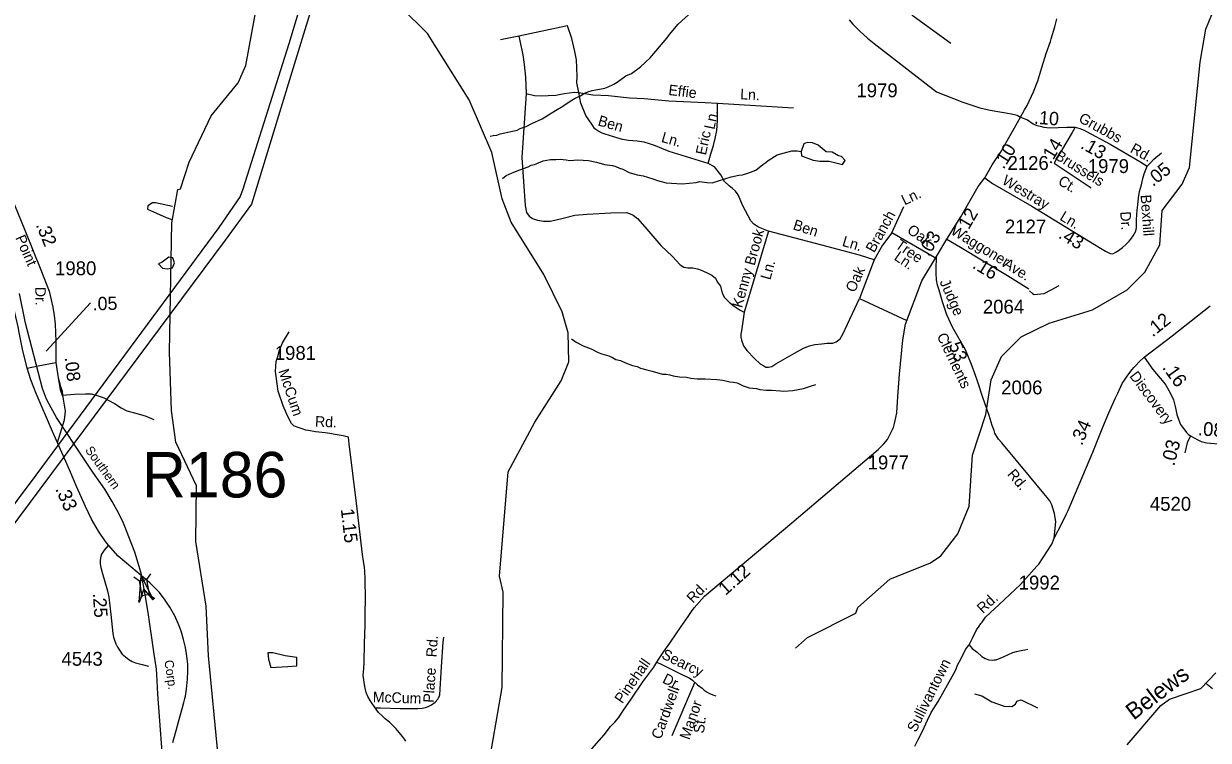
# Model space of a CAD drawing. Extents: x 1547597 to 1699558, y 810033 to 920809.
# Drawn here: x 1655923 to 1666605, y 890203 to 896662 of the extents above; entities that cross this region are included whole.
import ezdxf

# ---------------------------------------------------------------- set-up
doc = ezdxf.new("R2010")
doc.units = 0
for name, color, linetype in [('Exist Hydrographic Creek Single Shore', 7, 'Continuous'), ('Exist Hydrographic Misc Water Feature', 7, 'Continuous'), ('Exist Railroad Mainline', 7, 'Continuous'), ('Exist Railroad Mainline Label', 7, 'Continuous'), ('Exist Road Non-System Type 51', 7, 'Continuous'), ('Exist Road Non-System Type 51 Label', 7, 'Continuous'), ('Exist Road Primary US Attributed', 7, 'Continuous'), ('Exist Road Primary US Mileage Hundredths English Label', 7, 'Continuous'), ('Exist Road Primary US Structure RailRoad Attributed CELL', 7, 'Continuous'), ('Exist Road Primary US Structure RailRoad CELL', 7, 'Continuous'), ('Exist Road Primary US Structure RailRoad Number Label', 7, 'Continuous'), ('Exist Road Secondary Mileage Hundredths English Label', 7, 'Continuous'), ('Exist Road Secondary Type 51 Attributed', 7, 'Continuous'), ('Exist Road Secondary Type 51 Label', 7, 'Continuous'), ('Exist Road Secondary Type 51 Number Label', 7, 'Continuous'), ('Exist Utilities Electrical Transmission Line', 7, 'Continuous'), ('Old_Level_32', 7, 'Continuous')]:
    doc.layers.add(name, color=color, linetype=linetype)

msp = doc.modelspace()

# ---------------------------------------------------------------- linework, layer by layer
at = {"layer": 'Exist Hydrographic Creek Single Shore'}
for points in [[(1664282, 896483), (1663943, 896730), (1663786, 896881), (1663722, 897040), (1663734, 897374), (1663661, 897510), (1663439, 897804), (1663374, 897936), (1663238, 898389), (1662814, 899228), (1662683, 899437), (1662000, 900147), (1661812, 900489), (1661658, 900801), (1661453, 901110), (1661322, 901362), (1661219, 901755), (1661224, 902231), (1661337, 902531), (1661524, 902904), (1661553, 903219), (1661522, 903430)], [(1662883, 891033), (1662992, 891129), (1663428, 891350), (1663446, 891399), (1663732, 891656), (1664101, 891802), (1664193, 891866), (1664346, 892063), (1664449, 892314), (1664479, 892773), (1664600, 893138), (1664646, 893452), (1664740, 893661), (1664917, 893841), (1665169, 893964), (1665562, 894084), (1665873, 894264), (1666033, 894422), (1666169, 894669), (1666190, 894977), (1666368, 895216), (1666436, 895366), (1666531, 896316), (1666584, 896614), (1666799, 897144)], [(1658402, 888652), (1658155, 888880), (1657910, 889283), (1657677, 890062), (1657588, 890963), (1657568, 891413), (1657475, 891996), (1657481, 892498), (1657294, 892890), (1657256, 893176), (1657237, 893702), (1657260, 894866), (1657313, 895167), (1657338, 895174), (1657416, 895415), (1657613, 895831), (1657858, 896128), (1657927, 896284), (1658034, 896876)], [(1660016, 889748), (1660128, 890055), (1660236, 890680), (1660246, 891539), (1660214, 891681), (1660292, 892622), (1660531, 893070), (1660769, 893443), (1660838, 893615), (1660833, 893875), (1660777, 894066), (1660614, 894401), (1660319, 894873), (1660238, 895082), (1660143, 895500), (1659941, 895977), (1659564, 896573), (1659325, 896811)], [(1665873, 890161), (1666178, 890516), (1666254, 890574), (1666538, 890669), (1666673, 890811)]]:
    msp.add_lwpolyline(points, dxfattribs=at)
at = {"layer": 'Exist Hydrographic Misc Water Feature'}
for points in [[(1660128, 895649), (1660156, 895653), (1660188, 895658), (1660218, 895668), (1660373, 895701), (1660401, 895717), (1660453, 895734), (1660504, 895763), (1660598, 895803), (1660631, 895825), (1660717, 895881), (1660784, 895918), (1660851, 895963), (1660897, 895990), (1660944, 896011), (1660974, 896033), (1661010, 896048), (1661050, 896060), (1661163, 896082), (1661193, 896093), (1661243, 896116), (1661275, 896136), (1661354, 896192), (1661403, 896214), (1661486, 896272), (1661571, 896355), (1661624, 896414), (1661722, 896532), (1661746, 896564), (1661824, 896658), (1661980, 896800)], [(1662933, 895509), (1662938, 895470), (1663041, 895433), (1663101, 895422), (1663186, 895422), (1663307, 895392), (1663329, 895428), (1663297, 895466), (1663269, 895472), (1663214, 895503), (1663158, 895506), (1663086, 895566), (1663036, 895588), (1662989, 895590), (1662957, 895579), (1662933, 895509)], [(1660240, 895266), (1660274, 895293), (1660302, 895306), (1660359, 895329), (1660397, 895345), (1660471, 895371), (1660499, 895387), (1660528, 895394), (1660608, 895427), (1660672, 895438), (1660720, 895437), (1660760, 895441), (1660816, 895436), (1660848, 895429), (1660920, 895434), (1661016, 895430), (1661088, 895415), (1661159, 895394), (1661231, 895385), (1661263, 895376), (1661295, 895361), (1661327, 895351), (1661382, 895322), (1661454, 895301), (1661510, 895292), (1661549, 895279), (1661605, 895262), (1661637, 895248), (1661716, 895228), (1661860, 895220), (1661988, 895232), (1662021, 895239), (1662084, 895230), (1662132, 895229), (1662187, 895246), (1662301, 895282), (1662371, 895297), (1662405, 895300), (1662454, 895316), (1662526, 895342), (1662587, 895393), (1662615, 895411), (1662635, 895429), (1662716, 895479), (1662849, 895515), (1662897, 895516), (1662933, 895509)], [(1657265, 895014), (1657111, 895046), (1657085, 895046), (1657042, 895019), (1657040, 894990), (1657121, 894954), (1657209, 894915), (1657258, 894898)], [(1657232, 894558), (1657171, 894514), (1657138, 894497), (1657174, 894458), (1657220, 894452)], [(1657220, 894452), (1657264, 894461), (1657282, 894506), (1657269, 894551), (1657232, 894558)], [(1660863, 893821), (1660905, 893790), (1660969, 893757), (1661040, 893730), (1661104, 893697), (1661136, 893686), (1661199, 893667), (1661231, 893653), (1661263, 893636), (1661303, 893625), (1661350, 893605), (1661414, 893580), (1661454, 893571), (1661485, 893558), (1661541, 893543), (1661589, 893531), (1661684, 893503), (1661716, 893502), (1661748, 893496), (1661780, 893489), (1661836, 893480), (1661900, 893475), (1661940, 893467), (1661996, 893460), (1662068, 893460), (1662172, 893455), (1662227, 893450), (1662291, 893433), (1662323, 893432), (1662355, 893424), (1662387, 893411), (1662410, 893397), (1662466, 893380), (1662530, 893375), (1662562, 893366), (1662618, 893359), (1662666, 893360), (1662746, 893353), (1662778, 893350), (1662858, 893355), (1662954, 893375), (1663018, 893394), (1663067, 893411)], [(1658306, 890867), (1658387, 890875), (1658385, 890949), (1658281, 890963), (1658168, 890990), (1658125, 890992), (1658129, 890933), (1658150, 890859), (1658306, 890867)], [(1666583, 890719), (1666643, 890671)]]:
    msp.add_lwpolyline(points, dxfattribs=at)
at = {"layer": 'Exist Railroad Mainline'}
msp.add_lwpolyline([(1657189, 889856), (1657132, 890618), (1657123, 890800), (1657119, 890845), (1657117, 890864), (1657100, 890980), (1657044, 891356), (1657012, 891550), (1656981, 891709), (1656926, 891899), (1656822, 892160), (1656780, 892247), (1656722, 892355), (1656655, 892467), (1656547, 892621), (1656401, 892836), (1656290, 893003), (1656219, 893111), (1656170, 893199), (1656130, 893279), (1656092, 893374), (1655940, 893963), (1655886, 894231)], dxfattribs=at)
at = {"layer": 'Exist Road Non-System Type 51'}
for points in [[(1660827, 896644), (1660389, 896551)], [(1660928, 896042), (1660910, 896129), (1660914, 896187), (1660910, 896264), (1660907, 896336), (1660893, 896412), (1660865, 896530), (1660827, 896644)], [(1660389, 896551), (1660223, 896516)], [(1660389, 896551), (1660423, 896381), (1660437, 896295), (1660447, 896181), (1660454, 896032)], [(1660454, 896032), (1660416, 895456), (1660445, 895022), (1660458, 894960), (1660482, 894927), (1660511, 894906), (1660557, 894890), (1660611, 894882), (1660673, 894882), (1660788, 894910), (1660892, 894935), (1661003, 894944), (1661218, 894956), (1661358, 894960), (1661387, 894952), (1661420, 894935), (1661458, 894906), (1661524, 894832), (1661668, 894662), (1661772, 894563), (1661842, 894489), (1661875, 894468), (1661912, 894460), (1661957, 894460), (1661999, 894452), (1662032, 894439), (1662081, 894419), (1662127, 894394), (1662160, 894369), (1662176, 894336), (1662205, 894295), (1662222, 894232), (1662242, 894195), (1662288, 894150), (1662329, 894117), (1662383, 894080), (1662421, 894061)], [(1660454, 896032), (1660530, 896015), (1660592, 896011), (1660651, 896015), (1660720, 896018), (1660796, 896032), (1660886, 896046), (1660928, 896042)], [(1662094, 895402), (1661743, 895510), (1661678, 895537), (1661619, 895562), (1661567, 895579), (1661519, 895593), (1661456, 895603), (1661377, 895610), (1661322, 895617), (1661232, 895645), (1661138, 895676), (1661100, 895696), (1661073, 895714), (1661045, 895755), (1660993, 895835), (1660948, 895945), (1660928, 896042)], [(1660928, 896042), (1661055, 896021), (1661197, 896015), (1661387, 895994), (1661519, 895987), (1661740, 895966), (1662068, 895952), (1662179, 895945)], [(1662094, 895402), (1662120, 895489), (1662144, 895565), (1662158, 895627), (1662172, 895700), (1662179, 895790), (1662179, 895945)], [(1662179, 895945), (1662863, 895904)], [(1662640, 894793), (1662548, 894828), (1662506, 894854), (1662480, 894884), (1662409, 895020), (1662365, 895120), (1662342, 895153), (1662313, 895176), (1662285, 895200), (1662241, 895240), (1662209, 895300), (1662153, 895372), (1662094, 895402)], [(1663752, 894777), (1663860, 895013)], [(1662640, 894793), (1662421, 894061)], [(1663592, 894533), (1663460, 894577), (1663120, 894665), (1662640, 894793)], [(1663752, 894777), (1663668, 894665), (1663592, 894533)], [(1664157, 894543), (1663752, 894777)], [(1663592, 894533), (1663460, 894185)], [(1664992, 894253), (1665019, 894230), (1665035, 894220), (1665124, 894231), (1665189, 894264), (1665259, 894301)], [(1662421, 894061), (1662405, 893957), (1662397, 893893), (1662389, 893865), (1662389, 893837), (1662397, 893809), (1662413, 893757), (1662445, 893717), (1662512, 893645), (1662564, 893597), (1662596, 893577), (1662616, 893565), (1662640, 893565), (1662668, 893573), (1662704, 893597), (1662872, 893693), (1662956, 893737), (1663008, 893757), (1663056, 893769), (1663120, 893777), (1663168, 893781), (1663220, 893781), (1663248, 893793), (1663284, 893821), (1663308, 893865), (1663460, 894185)], [(1663460, 894185), (1663886, 893986)], [(1656235, 893469), (1656239, 893450), (1656256, 893391), (1656269, 893349), (1656274, 893315), (1656285, 893241), (1656297, 893170), (1656289, 893087), (1656225, 892885)], [(1656274, 893315), (1656382, 893323), (1656481, 893326), (1656530, 893326), (1656576, 893314), (1656632, 893296), (1656646, 893289), (1656691, 893267), (1656743, 893240), (1656802, 893201), (1656854, 893174), (1656922, 893156), (1657018, 893126), (1657095, 893093)], [(1659092, 890496), (1659141, 890496), (1659319, 890490), (1659477, 890491), (1659517, 890494), (1659545, 890500), (1659563, 890506), (1659599, 890524), (1659633, 890547), (1659656, 890573), (1659664, 890587), (1659668, 890596), (1659674, 890613), (1659690, 890865), (1659705, 891088), (1659711, 891132)], [(1664447, 891062), (1664476, 891030), (1664520, 890996), (1664562, 890959), (1664592, 890941), (1664625, 890929), (1664655, 890926), (1664674, 890927), (1664692, 890929), (1664727, 890942), (1664764, 890957), (1664802, 890975), (1664842, 890993), (1664874, 891004), (1664898, 891010), (1664950, 891019), (1664976, 891023)], [(1661632, 890908), (1661670, 890889), (1661857, 890797), (1661903, 890775), (1661925, 890765), (1661954, 890745), (1662000, 890704), (1662040, 890672), (1662058, 890655), (1662085, 890637), (1662107, 890625), (1662147, 890611), (1662165, 890605)], [(1661771, 890246), (1661976, 890723)], [(1664497, 890622), (1664564, 890605), (1664653, 890550), (1664765, 890511), (1664832, 890508), (1664865, 890530), (1664879, 890555), (1664918, 890569), (1665066, 890497)]]:
    msp.add_lwpolyline(points, dxfattribs=at)
at = {"layer": 'Exist Road Primary US Attributed'}
for points in [[(1655955, 893557), (1655913, 893729), (1655882, 893880), (1655872, 893930), (1655853, 894021), (1655826, 894138), (1655805, 894244), (1655770, 894403), (1655739, 894527), (1655727, 894564), (1655701, 894640), (1655673, 894716), (1655640, 894791), (1655607, 894858), (1655536, 895003), (1655466, 895144)], [(1656688, 891963), (1656662, 891994), (1656596, 892089), (1656535, 892195), (1656480, 892311), (1656403, 892485), (1656335, 892640), (1656302, 892715), (1656182, 892986), (1656035, 893329), (1655988, 893451), (1655955, 893557)], [(1657267, 890184), (1657278, 890215), (1657299, 890291), (1657318, 890368), (1657354, 890499), (1657368, 890543), (1657377, 890580), (1657382, 890601), (1657392, 890664), (1657401, 890755), (1657402, 890827), (1657402, 890888), (1657396, 890937), (1657391, 890982), (1657382, 891039), (1657365, 891111), (1657343, 891186), (1657325, 891236), (1657285, 891326), (1657242, 891403), (1657200, 891466), (1657147, 891535), (1657106, 891578), (1657061, 891623), (1656776, 891862), (1656688, 891963)]]:
    msp.add_lwpolyline(points, dxfattribs=at)
at = {"layer": 'Exist Road Primary US Structure RailRoad Attributed CELL'}
msp.add_lwpolyline([(1656965, 891445), (1656983, 891688), (1657089, 891469), (1657006, 891569)], close=True, dxfattribs=at)
at = {"layer": 'Exist Road Primary US Structure RailRoad CELL'}
for p, q in [((1656915, 891675), (1656966, 891640)), ((1657065, 891703), (1657029, 891651)), ((1657054, 891516), (1657105, 891480)), ((1656992, 891505), (1656956, 891453))]:
    msp.add_line(p, q, dxfattribs=at)
msp.add_lwpolyline([(1657029, 891651), (1657054, 891516), (1656991, 891505), (1656966, 891640)], close=True, dxfattribs=at)
at = {"layer": 'Exist Road Secondary Mileage Hundredths English Label'}
msp.add_line((1656125, 893710), (1656524, 894147), dxfattribs=at)
at = {"layer": 'Exist Road Secondary Type 51 Attributed'}
for points in [[(1663365, 896696), (1663399, 896657), (1663462, 896596), (1663533, 896533), (1663593, 896484), (1664153, 896049), (1664390, 895954), (1664544, 895905), (1664639, 895882), (1664829, 895849), (1664881, 895837), (1664912, 895821)], [(1664912, 895821), (1664948, 895885), (1664972, 895926), (1665029, 896049), (1665067, 896147), (1665104, 896266), (1665144, 896392), (1665181, 896501), (1665188, 896526), (1665220, 896633), (1665238, 896705)], [(1664591, 895272), (1664656, 895391), (1664730, 895501), (1664858, 895724), (1664912, 895821)], [(1664912, 895821), (1664973, 895794), (1665026, 895760), (1665060, 895744), (1665090, 895737), (1665123, 895728), (1665176, 895723), (1665252, 895726), (1665328, 895729), (1665405, 895729)], [(1665405, 895729), (1665377, 895680), (1665234, 895437), (1665214, 895405), (1665549, 895182)], [(1665405, 895729), (1665446, 895716), (1665486, 895702), (1665506, 895690), (1665719, 895575), (1665987, 895421), (1666055, 895377)], [(1666055, 895377), (1666084, 895407), (1666114, 895440), (1666182, 895499)], [(1664591, 895272), (1664659, 895223), (1665013, 895017), (1665633, 894638), (1665679, 894611), (1665719, 894590), (1665743, 894587), (1665765, 894600), (1665795, 894617), (1665830, 894644), (1665862, 894673), (1665892, 894701), (1665906, 894720), (1665927, 894749), (1665952, 894792), (1665956, 894823), (1665958, 894863), (1665957, 894898), (1665963, 894982), (1665968, 895028), (1665976, 895093), (1665983, 895151), (1666001, 895211), (1666014, 895268), (1666025, 895310), (1666055, 895377)], [(1664246, 894721), (1664372, 894922), (1664530, 895195), (1664591, 895272)], [(1655466, 895144), (1655551, 895187), (1655631, 895227), (1655667, 895239), (1655692, 895244), (1655713, 895242), (1655731, 895238), (1655747, 895229), (1655766, 895203), (1655783, 895167), (1655839, 895030), (1655932, 894802), (1656077, 894442), (1656152, 894251), (1656170, 894172), (1656186, 894107), (1656198, 894033), (1656207, 893954), (1656212, 893798), (1656214, 893608)], [(1664154, 894564), (1664246, 894721)], [(1664246, 894721), (1664371, 894648), (1664794, 894391), (1664987, 894271)], [(1660889, 889950), (1661156, 890253), (1661214, 890326), (1661252, 890365), (1661286, 890406), (1661331, 890474), (1661402, 890575), (1661506, 890729), (1661604, 890862), (1661632, 890908), (1661652, 890941), (1661695, 891003), (1661750, 891079), (1661807, 891163), (1661852, 891229), (1661893, 891290), (1661922, 891329), (1661946, 891363), (1661970, 891396), (1662062, 891502), (1662848, 892162), (1663628, 892823), (1663653, 892848), (1663679, 892876), (1663711, 892915), (1663736, 892961), (1663767, 893021), (1663776, 893058), (1663786, 893111), (1663795, 893155), (1663804, 893301), (1663820, 893504), (1663851, 893813), (1663873, 893953), (1664022, 894345), (1664154, 894564)], [(1665216, 892025), (1665231, 892173), (1665218, 892247), (1665194, 892324), (1665175, 892360), (1665153, 892392), (1665121, 892428), (1664993, 892584), (1664742, 892884), (1664714, 892916), (1664681, 892972), (1664675, 892995), (1664657, 893039), (1664628, 893129), (1664572, 893293), (1664527, 893432), (1664496, 893518), (1664463, 893604), (1664414, 893723), (1664299, 893927), (1664248, 894039), (1664208, 894154), (1664177, 894259), (1664164, 894304), (1664154, 894353), (1664152, 894414), (1664152, 894442), (1664154, 894564)], [(1666026, 893655), (1666278, 893850), (1666622, 894118)], [(1659368, 890196), (1659356, 890214), (1659338, 890236), (1659282, 890305), (1659220, 890366), (1659183, 890396), (1659155, 890424), (1659123, 890453), (1659087, 890504), (1659066, 890535), (1659048, 890562), (1659027, 890598), (1659012, 890634), (1658998, 890689), (1658984, 890787), (1658990, 890850), (1658992, 890906), (1658997, 891074), (1659002, 891242), (1659002, 891349), (1659004, 891478), (1659002, 891651), (1659000, 891731), (1658997, 891760), (1658988, 891817), (1658978, 891879), (1658925, 892341), (1658858, 892876), (1658852, 892934), (1658804, 892947), (1658713, 892963), (1658683, 892969), (1658640, 892975), (1658555, 892982), (1658490, 892995), (1658466, 892999), (1658435, 893009), (1658388, 893026), (1658360, 893038), (1658338, 893059), (1658316, 893098), (1658292, 893149), (1658262, 893217), (1658217, 893350), (1658200, 893483), (1658194, 893527), (1658197, 893575), (1658200, 893616), (1658214, 893663), (1658231, 893718), (1658258, 893786), (1658316, 893885)], [(1665216, 892025), (1665283, 892158), (1665323, 892238), (1665342, 892275), (1665563, 892801), (1665654, 893024), (1665708, 893155), (1665767, 893289), (1665790, 893331), (1665829, 893419), (1665850, 893450), (1665879, 893494), (1665918, 893546), (1665934, 893564), (1665953, 893585), (1665981, 893613), (1666026, 893655)], [(1666026, 893655), (1666106, 893546), (1666204, 893429), (1666221, 893405), (1666260, 893336), (1666290, 893271), (1666309, 893201), (1666322, 893138), (1666338, 893088), (1666355, 893050), (1666372, 893025), (1666384, 893010), (1666407, 892978), (1666424, 892962), (1666445, 892947)], [(1655955, 893557), (1656054, 893579), (1656214, 893608)], [(1656214, 893608), (1656227, 893508), (1656239, 893435), (1656253, 893364), (1656272, 893306)], [(1666445, 892947), (1666415, 892884), (1666393, 892793)], [(1666445, 892947), (1666509, 892911), (1666541, 892896), (1666590, 892884), (1666661, 892879), (1666729, 892875), (1666868, 892869)], [(1656688, 891963), (1656649, 891918), (1656626, 891880), (1656617, 891849), (1656613, 891821), (1656613, 891794), (1656619, 891759), (1656630, 891714), (1656679, 891551), (1656692, 891494), (1656710, 891337), (1656727, 891166), (1656733, 891133), (1656743, 891104), (1656753, 891072), (1656768, 891042), (1656812, 890980), (1656870, 890931), (1656900, 890913), (1656931, 890901), (1656990, 890886), (1657047, 890870)], [(1663960, 890149), (1663987, 890205), (1664029, 890285), (1664074, 890384), (1664105, 890454), (1664168, 890552), (1664296, 890779), (1664324, 890832), (1664346, 890885), (1664373, 890935), (1664416, 891020), (1664447, 891062), (1664480, 891124), (1664516, 891199), (1664540, 891233), (1664553, 891255), (1664567, 891269), (1664596, 891312), (1664718, 891428), (1664912, 891608), (1665060, 891771), (1665077, 891791), (1665193, 891971), (1665216, 892025)]]:
    msp.add_lwpolyline(points, dxfattribs=at)
at = {"layer": 'Exist Utilities Electrical Transmission Line'}
for points in [[(1661121, 904092), (1660544, 902863), (1660232, 902213), (1660149, 902029), (1659953, 901427), (1659465, 899857), (1658924, 898123), (1658385, 896372), (1657978, 895034), (1657741, 894711), (1654989, 891021), (1653942, 889612), (1655350, 886360), (1656055, 884733), (1656336, 884100)], [(1660697, 903468), (1660080, 902178), (1660039, 902082), (1659825, 901389), (1659158, 899289), (1658313, 896482), (1657900, 895172), (1657876, 895103), (1657683, 894826), (1656031, 892592), (1654648, 890743), (1653844, 889673), (1653817, 889632)]]:
    msp.add_lwpolyline(points, dxfattribs=at)

# ---------------------------------------------------------------- texts
at = {"layer": 'Exist Railroad Mainline Label'}
for s, rotation, p in [('Southern', 305.8607, (1656473, 892818)), ('Corp.', 278.3225, (1657191, 890921))]:
    msp.add_text(s, height=82, rotation=rotation, dxfattribs=at).set_placement(p)
at = {"layer": 'Exist Road Non-System Type 51 Label'}
for s, rotation, p in [('Effie', 353.2648, (1661733, 896020)), ('Ln.', 357.021, (1662382, 895981)), ('Ben', 343.905, (1661094, 895747)), ('Ln.', 77.7488, (1662150, 895703)), ('Ln.', 343.905, (1661666, 895598)), ('Eric', 77.7488, (1662074, 895472)), ('Ln.', 25.5575, (1663866, 895023)), ('Branch', 60.8469, (1663592, 894591)), ('Ben', 342.166, (1662853, 894810)), ('Oak', 325.4551, (1663881, 894782)), ('Brook', 74.5521, (1662513, 894476)), ('Ln.', 343.4321, (1663297, 894661)), ('Tree', 325.4551, (1663774, 894648)), ('Ln.', 325.4551, (1663764, 894540)), ('Ln.', 74.5521, (1662655, 894347)), ('Kenny', 74.5521, (1662400, 894095)), ('Oak', 65.6207, (1663416, 894233)), ('Rd.', 86.3812, (1659646, 890949)), ('Searcy', 333.8444, (1661667, 890946)), ('Place', 86.2898, (1659620, 890539)), ('Dr.', 333.8444, (1661675, 890726)), ('Cardwell', 69.8227, (1661668, 890205)), ('McCum', 358.1904, (1659070, 890547)), ('Manor', 70.7903, (1661924, 890202)), ('St.', 82.7708, (1662056, 890261))]:
    msp.add_text(s, height=95, rotation=rotation, dxfattribs=at).set_placement(p)
at = {"layer": 'Exist Road Primary US Mileage Hundredths English Label'}
msp.add_text('.33', height=125, rotation=293.8516, dxfattribs=at).set_placement((1656205, 892469))
at = {"layer": 'Exist Road Primary US Structure RailRoad Number Label'}
msp.add_text('R186', height=410.1, dxfattribs=at).set_placement((1656990, 892392))
at = {"layer": 'Exist Road Secondary Mileage Hundredths English Label'}
for s, height, rotation, p in [('.10', 120, 355.5827, (1665031, 895761)), ('.10', 120, 57.7652, (1664759, 895344)), ('.14', 120, 58.9253, (1665183, 895390)), ('.13', 120, 330.8366, (1665445, 895544)), ('.05', 120, 39.1562, (1666106, 895189)), ('.12', 120, 59.8301, (1664422, 894762)), ('.32', 120, 292.0317, (1656031, 894849)), ('.03', 120, 58.8385, (1664083, 894556)), ('.43', 120, 329.0411, (1665245, 894736)), ('.16', 120, 328.548, (1664470, 894465)), ('.05', 120, 1.2413, (1656546, 894078)), ('.12', 120, 39.0073, (1666103, 893833)), ('.53', 120, 291.0716, (1664246, 893810)), ('.08', 120, 276.5366, (1656292, 893653)), ('.16', 125, 305.6553, (1666185, 893562)), ('.34', 120, 66.6741, (1665465, 892853)), ('.08', 125, 356.2277, (1666508, 892952)), ('.03', 125, 76.0417, (1666298, 892669)), ('1.15', 120, 276.6166, (1658782, 892286)), ('1.12', 120, 41.579, (1662252, 891504)), ('.25', 120, 274.3125, (1656545, 891527))]:
    msp.add_text(s, height=height, rotation=rotation, dxfattribs=at).set_placement(p)
at = {"layer": 'Exist Road Secondary Type 51 Label'}
for s, rotation, p in [('Grubbs', 331.4016, (1665428, 895782)), ('Rd.', 330.8366, (1665893, 895508)), ('Brussels', 328.3032, (1665215, 895447)), ('Westray', 328.9911, (1664737, 895224)), ('Ct.', 328.3032, (1665242, 895220)), ('Bexhill', 274.0734, (1665994, 895118)), ('Ln.', 329.0411, (1665258, 894898)), ('Dr.', 274.0734, (1665810, 894967)), ('Waggoner', 328.8091, (1664274, 894771)), ('Point', 293.7157, (1655845, 894733)), ('Ave.', 328.548, (1664747, 894474)), ('Judge', 293.5176, (1664180, 894336)), ('Dr.', 270.9343, (1656027, 894289)), ('Clements', 295.5495, (1664154, 893848)), ('McCum', 288.5528, (1658218, 893532)), ('Discovery', 306.8438, (1665890, 893485)), ('Rd.', 357.2953, (1658548, 893031)), ('Rd.', 309.8963, (1664787, 892599)), ('Rd.', 46.1202, (1661959, 891432)), ('Rd.', 42.915, (1664572, 891340)), ('Pinehall', 55.1254, (1661321, 890527)), ('Sullivantown', 63.6003, (1663968, 890268))]:
    msp.add_text(s, height=95, rotation=rotation, dxfattribs=at).set_placement(p)
at = {"layer": 'Exist Road Secondary Type 51 Number Label'}
for s, p in [('1979', (1663432, 895999)), ('2126', (1664794, 895344)), ('1979', (1665518, 895316)), ('2127', (1664771, 894771)), ('1980', (1656206, 894395)), ('2064', (1664572, 894049)), ('1981', (1658187, 893632)), ('2006', (1664737, 893321)), ('1977', (1663533, 892645)), ('4520', (1666078, 892272)), ('1992', (1664895, 891562)), ('4543', (1656264, 890875))]:
    msp.add_text(s, height=125, dxfattribs=at).set_placement(p)
at = {"layer": 'Old_Level_32'}
msp.add_text('Belews', height=150, rotation=37.1779, dxfattribs=at).set_placement((1665932, 890380))

doc.saveas('drawing.dxf')
